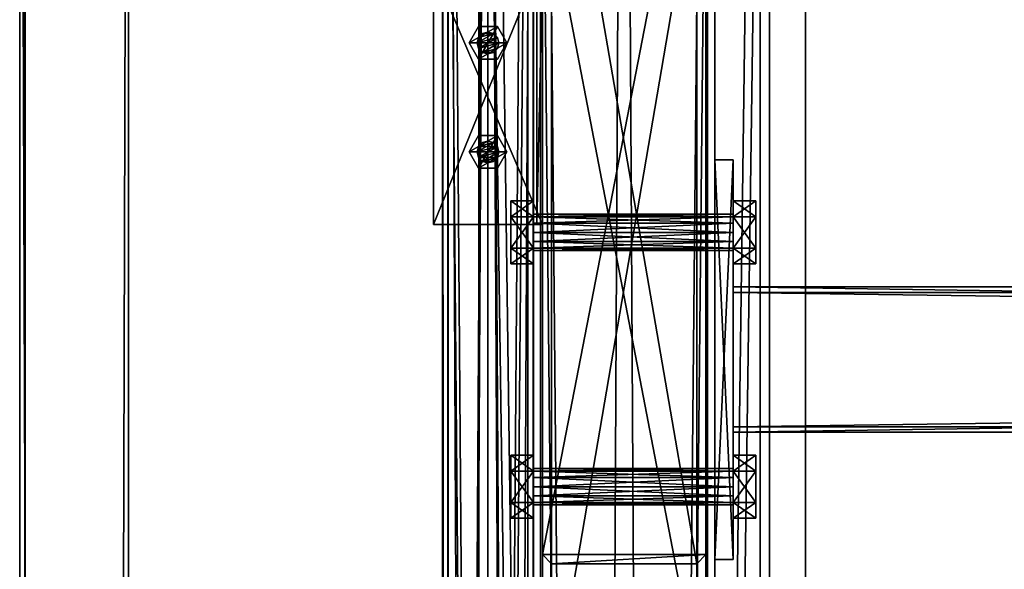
# Model space of a CAD drawing. Header units: millimetres. Extents: x -333 to 67333, y -930 to 39730.
# Tile 561 of 656: x -333 to 209, y 18425 to 18727. Entities that reach past the tile are written whole.
import ezdxf

# ---------------------------------------------------------------- set-up
doc = ezdxf.new("R2010")
doc.units = ezdxf.units.MM
for name, color, linetype in [('13', 7, 'Continuous'), ('3', 7, 'Continuous'), ('4', 7, 'Continuous'), ('5', 7, 'Continuous'), ('6', 7, 'Continuous'), ('95', 7, 'Continuous'), ('99', 7, 'Continuous')]:
    doc.layers.add(name, color=color, linetype=linetype)

msp = doc.modelspace()

# ---------------------------------------------------------------- meshes
at = {"layer": '13', "color": 30}
mesh = msp.add_polyface(dxfattribs=at)
corners = [(-97.06, 23544.7, 4373), (-53.06, 23544.7, 4373), (-53.06, 15255.02, 4373), (-97.06, 15255.02, 4373), (-53.06, 23544.7, 4447), (-53.06, 15255.02, 4447), (-97.06, 23544.7, 4447), (-97.06, 15255.02, 4447), (-100.06, 23544.7, 4370), (-100.06, 23544.7, 4450), (-100.06, 15255.02, 4450), (-100.06, 15255.02, 4370), (-50.06, 23544.7, 4450), (-50.06, 15255.02, 4450), (-50.06, 23544.7, 4370), (-50.06, 15255.02, 4370)]
mesh.append_faces([[corners[k] for k in face] for face in [(0, 2, 3, 3), (1, 5, 2, 2), (4, 7, 5, 5), (6, 3, 7, 7), (8, 10, 11, 11), (9, 13, 10, 10), (12, 15, 13, 13), (14, 11, 15, 15)]], dxfattribs={"vtx0": -1, "color": 30})
mesh.append_faces([[corners[k] for k in face] for face in [(9, 6, 12, 12), (6, 8, 0, 0), (0, 8, 1, 1), (12, 4, 14, 14), (4, 12, 6, 6), (14, 1, 8, 8), (11, 3, 15, 15), (3, 10, 7, 7), (7, 10, 5, 5), (15, 2, 13, 13), (2, 15, 3, 3), (13, 5, 10, 10)]], dxfattribs={"vtx0": -1, "vtx1": -1, "color": 30})
mesh.append_faces([[corners[k] for k in face] for face in [(6, 9, 8, 8), (14, 4, 1, 1), (3, 11, 10, 10), (13, 2, 5, 5)]], dxfattribs={"vtx0": -1, "vtx2": -1, "vtx3": -1, "color": 30})
mesh.append_faces([[corners[k] for k in face] for face in [(0, 1, 2, 2), (1, 4, 5, 5), (4, 6, 7, 7), (6, 0, 3, 3), (8, 9, 10, 10), (9, 12, 13, 13), (12, 14, 15, 15), (14, 8, 11, 11)]], dxfattribs={"vtx2": -1, "vtx3": -1, "color": 30})
mesh = msp.add_polyface(dxfattribs=at)
corners = [(-332.99, -923.3, 3244.25), (-332.99, -910.84, 3185.56), (-332.99, 19421.48, 7502.06), (-332.99, 19409.02, 7560.75), (-329.99, -910.84, 3185.56), (-329.99, 19421.48, 7502.06), (-329.99, -922.68, 3241.32), (-329.99, 19409.65, 7557.82), (-272.99, -922.68, 3241.32), (-272.99, 19409.65, 7557.82), (-272.99, -923.3, 3244.25), (-272.99, 19409.02, 7560.75)]
mesh.append_faces([[corners[k] for k in face] for face in [(0, 2, 3, 3), (1, 5, 2, 2), (4, 7, 5, 5), (6, 9, 7, 7), (8, 11, 9, 9), (10, 3, 11, 11), (0, 4, 1, 1), (8, 0, 10, 10), (7, 2, 5, 5)]], dxfattribs={"vtx0": -1, "color": 30})
mesh.append_faces([[corners[k] for k in face] for face in [(4, 0, 6, 6), (6, 0, 8, 8), (3, 7, 11, 11)]], dxfattribs={"vtx0": -1, "vtx1": -1, "color": 30})
mesh.append_faces([[corners[k] for k in face] for face in [(7, 3, 2, 2)]], dxfattribs={"vtx0": -1, "vtx2": -1, "vtx3": -1, "color": 30})
mesh.append_faces([[corners[k] for k in face] for face in [(9, 11, 7, 7)]], dxfattribs={"vtx1": -1, "color": 30})
mesh.append_faces([[corners[k] for k in face] for face in [(0, 1, 2, 2), (1, 4, 5, 5), (4, 6, 7, 7), (6, 8, 9, 9), (8, 10, 11, 11), (10, 0, 3, 3)]], dxfattribs={"vtx2": -1, "vtx3": -1, "color": 30})
mesh = msp.add_polyface(dxfattribs=at)
corners = [(-100.06, 13576.67, 5870), (-50.06, 13576.67, 5870), (-50.06, 19395, 5870), (-100.06, 19395, 5870), (-100.06, 13576.67, 5950), (-100.06, 19395, 5950), (-50.06, 13576.67, 5950), (-50.06, 19395, 5950), (-53.06, 19395, 5873), (-97.06, 19395, 5873), (-97.06, 19395, 5947), (-53.06, 19395, 5947), (-97.06, 13576.67, 5947), (-53.06, 13576.67, 5947), (-97.06, 13576.67, 5873), (-53.06, 13576.67, 5873)]
mesh.append_faces([[corners[k] for k in face] for face in [(0, 2, 3, 3), (4, 3, 5, 5), (6, 5, 7, 7), (1, 7, 2, 2), (12, 11, 10, 10), (14, 10, 9, 9), (15, 9, 8, 8), (13, 8, 11, 11)]], dxfattribs={"vtx0": -1, "color": 30})
mesh.append_faces([[corners[k] for k in face] for face in [(2, 8, 3, 3), (8, 7, 11, 11), (11, 7, 10, 10), (3, 9, 5, 5), (9, 3, 8, 8), (5, 10, 7, 7), (4, 12, 0, 0), (12, 6, 13, 13), (13, 6, 15, 15), (0, 14, 1, 1), (14, 0, 12, 12), (1, 15, 6, 6)]], dxfattribs={"vtx0": -1, "vtx1": -1, "color": 30})
mesh.append_faces([[corners[k] for k in face] for face in [(8, 2, 7, 7), (5, 9, 10, 10), (12, 4, 6, 6), (1, 14, 15, 15)]], dxfattribs={"vtx0": -1, "vtx2": -1, "vtx3": -1, "color": 30})
mesh.append_faces([[corners[k] for k in face] for face in [(0, 1, 2, 2), (4, 0, 3, 3), (6, 4, 5, 5), (1, 6, 7, 7), (12, 13, 11, 11), (14, 12, 10, 10), (15, 14, 9, 9), (13, 15, 8, 8)]], dxfattribs={"vtx2": -1, "vtx3": -1, "color": 30})
mesh = msp.add_polyface(dxfattribs=at)
corners = [(-100, 9474.38, 2980), (-50, 9474.38, 2980), (-50, 19324.35, 2980), (-100, 19324.35, 2980), (-50, 9474.38, 2983), (-50, 19324.35, 2983), (-97, 9474.38, 2983), (-97, 19324.35, 2983), (-97, 9474.38, 3030), (-97, 19324.35, 3030), (-100, 9474.38, 3030), (-100, 19324.35, 3030)]
mesh.append_faces([[corners[k] for k in face] for face in [(0, 2, 3, 3), (1, 5, 2, 2), (4, 7, 5, 5), (6, 9, 7, 7), (8, 11, 9, 9), (10, 3, 11, 11), (0, 4, 1, 1), (8, 0, 10, 10), (7, 2, 5, 5)]], dxfattribs={"vtx0": -1, "color": 30})
mesh.append_faces([[corners[k] for k in face] for face in [(4, 0, 6, 6), (6, 0, 8, 8), (3, 7, 11, 11)]], dxfattribs={"vtx0": -1, "vtx1": -1, "color": 30})
mesh.append_faces([[corners[k] for k in face] for face in [(7, 3, 2, 2)]], dxfattribs={"vtx0": -1, "vtx2": -1, "vtx3": -1, "color": 30})
mesh.append_faces([[corners[k] for k in face] for face in [(9, 11, 7, 7)]], dxfattribs={"vtx1": -1, "color": 30})
mesh.append_faces([[corners[k] for k in face] for face in [(0, 1, 2, 2), (1, 4, 5, 5), (4, 6, 7, 7), (6, 8, 9, 9), (8, 10, 11, 11), (10, 0, 3, 3)]], dxfattribs={"vtx2": -1, "vtx3": -1, "color": 30})
mesh = msp.add_polyface(dxfattribs=at)
corners = [(-45, 18754.3, 4370.08), (-45, 18754.3, 4310.08), (-45, 18614.3, 4310.08), (-45, 18614.3, 4370.08), (-48, 18754.3, 4310.08), (-48, 18614.3, 4310.08), (-48, 18754.3, 4367.08), (-48, 18614.3, 4367.08), (-105, 18754.3, 4367.08), (-105, 18614.3, 4367.08), (-105, 18754.3, 4370.08), (-105, 18614.3, 4370.08)]
mesh.append_faces([[corners[k] for k in face] for face in [(0, 2, 3, 3), (1, 5, 2, 2), (4, 7, 5, 5), (6, 9, 7, 7), (8, 11, 9, 9), (10, 3, 11, 11), (0, 4, 1, 1), (8, 0, 10, 10), (7, 2, 5, 5)]], dxfattribs={"vtx0": -1, "color": 30})
mesh.append_faces([[corners[k] for k in face] for face in [(4, 0, 6, 6), (6, 0, 8, 8), (3, 7, 11, 11)]], dxfattribs={"vtx0": -1, "vtx1": -1, "color": 30})
mesh.append_faces([[corners[k] for k in face] for face in [(7, 3, 2, 2)]], dxfattribs={"vtx0": -1, "vtx2": -1, "vtx3": -1, "color": 30})
mesh.append_faces([[corners[k] for k in face] for face in [(9, 11, 7, 7)]], dxfattribs={"vtx1": -1, "color": 30})
mesh.append_faces([[corners[k] for k in face] for face in [(0, 1, 2, 2), (1, 4, 5, 5), (4, 6, 7, 7), (6, 8, 9, 9), (8, 10, 11, 11), (10, 0, 3, 3)]], dxfattribs={"vtx2": -1, "vtx3": -1, "color": 30})
at = {"layer": '3', "color": 91}
mesh = msp.add_polyface(dxfattribs=at)
corners = [(5440, 18577, 2983), (5440, 18503, 2983), (60, 18503, 2983), (60, 18577, 2983), (5440, 18503, 3057), (60, 18503, 3057), (5440, 18577, 3057), (60, 18577, 3057), (5440, 18580, 2980), (5440, 18580, 3060), (60, 18580, 3060), (60, 18580, 2980), (5440, 18500, 3060), (60, 18500, 3060), (5440, 18500, 2980), (60, 18500, 2980)]
mesh.append_faces([[corners[k] for k in face] for face in [(0, 2, 3, 3), (1, 5, 2, 2), (4, 7, 5, 5), (6, 3, 7, 7), (8, 10, 11, 11), (9, 13, 10, 10), (12, 15, 13, 13), (14, 11, 15, 15)]], dxfattribs={"vtx0": -1, "color": 91})
mesh.append_faces([[corners[k] for k in face] for face in [(9, 6, 12, 12), (6, 8, 0, 0), (0, 8, 1, 1), (12, 4, 14, 14), (4, 12, 6, 6), (14, 1, 8, 8), (11, 3, 15, 15), (3, 10, 7, 7), (7, 10, 5, 5), (15, 2, 13, 13), (2, 15, 3, 3), (13, 5, 10, 10)]], dxfattribs={"vtx0": -1, "vtx1": -1, "color": 91})
mesh.append_faces([[corners[k] for k in face] for face in [(6, 9, 8, 8), (14, 4, 1, 1), (3, 11, 10, 10), (13, 2, 5, 5)]], dxfattribs={"vtx0": -1, "vtx2": -1, "vtx3": -1, "color": 91})
mesh.append_faces([[corners[k] for k in face] for face in [(0, 1, 2, 2), (1, 4, 5, 5), (4, 6, 7, 7), (6, 0, 3, 3), (8, 9, 10, 10), (9, 12, 13, 13), (12, 14, 15, 15), (14, 8, 11, 11)]], dxfattribs={"vtx2": -1, "vtx3": -1, "color": 91})
at = {"layer": '4', "color": 171}
mesh = msp.add_polyface(dxfattribs=at)
corners = [(-40, 18891.66, 5090.59), (40, 18891.66, 5090.59), (40, 18427.61, 3080), (-40, 18427.61, 3080), (40, 18813.71, 5108.58), (40, 18345.51, 3080), (-40, 18813.71, 5108.58), (-40, 18345.51, 3080), (-45, 18896.53, 5089.46), (-45, 18808.83, 5109.7), (-45, 18340.38, 3080), (-45, 18432.74, 3080), (45, 18808.83, 5109.7), (45, 18340.38, 3080), (45, 18896.53, 5089.46), (45, 18432.74, 3080)]
mesh.append_faces([[corners[k] for k in face] for face in [(0, 2, 3, 3), (1, 5, 2, 2), (4, 7, 5, 5), (6, 3, 7, 7), (8, 10, 11, 11), (9, 13, 10, 10), (12, 15, 13, 13), (14, 11, 15, 15)]], dxfattribs={"vtx0": -1, "color": 171})
mesh.append_faces([[corners[k] for k in face] for face in [(9, 6, 12, 12), (6, 8, 0, 0), (0, 8, 1, 1), (12, 4, 14, 14), (4, 12, 6, 6), (14, 1, 8, 8), (11, 3, 15, 15), (3, 10, 7, 7), (7, 10, 5, 5), (15, 2, 13, 13), (2, 15, 3, 3), (13, 5, 10, 10)]], dxfattribs={"vtx0": -1, "vtx1": -1, "color": 171})
mesh.append_faces([[corners[k] for k in face] for face in [(6, 9, 8, 8), (14, 4, 1, 1), (3, 11, 10, 10), (13, 2, 5, 5)]], dxfattribs={"vtx0": -1, "vtx2": -1, "vtx3": -1, "color": 171})
mesh.append_faces([[corners[k] for k in face] for face in [(0, 1, 2, 2), (1, 4, 5, 5), (4, 6, 7, 7), (6, 0, 3, 3), (8, 9, 10, 10), (9, 12, 13, 13), (12, 14, 15, 15), (14, 8, 11, 11)]], dxfattribs={"vtx2": -1, "vtx3": -1, "color": 171})
at = {"layer": '5', "color": 131}
mesh = msp.add_polyface(dxfattribs=at)
corners = [(46, 9414.72, 2984), (-46, 9414.72, 2984), (-46, 19384.69, 2984), (46, 19384.69, 2984), (-46, 9414.72, 3076), (-46, 19384.69, 3076), (46, 9414.72, 3076), (46, 19384.69, 3076), (50, 9414.72, 2980), (50, 9414.72, 3080), (50, 19384.69, 3080), (50, 19384.69, 2980), (-50, 9414.72, 3080), (-50, 19384.69, 3080), (-50, 9414.72, 2980), (-50, 19384.69, 2980)]
mesh.append_faces([[corners[k] for k in face] for face in [(0, 2, 3, 3), (1, 5, 2, 2), (4, 7, 5, 5), (6, 3, 7, 7), (8, 10, 11, 11), (9, 13, 10, 10), (12, 15, 13, 13), (14, 11, 15, 15)]], dxfattribs={"vtx0": -1, "color": 131})
mesh.append_faces([[corners[k] for k in face] for face in [(9, 6, 12, 12), (6, 8, 0, 0), (0, 8, 1, 1), (12, 4, 14, 14), (4, 12, 6, 6), (14, 1, 8, 8), (11, 3, 15, 15), (3, 10, 7, 7), (7, 10, 5, 5), (15, 2, 13, 13), (2, 15, 3, 3), (13, 5, 10, 10)]], dxfattribs={"vtx0": -1, "vtx1": -1, "color": 131})
mesh.append_faces([[corners[k] for k in face] for face in [(6, 9, 8, 8), (14, 4, 1, 1), (3, 11, 10, 10), (13, 2, 5, 5)]], dxfattribs={"vtx0": -1, "vtx2": -1, "vtx3": -1, "color": 131})
mesh.append_faces([[corners[k] for k in face] for face in [(0, 1, 2, 2), (1, 4, 5, 5), (4, 6, 7, 7), (6, 0, 3, 3), (8, 9, 10, 10), (9, 12, 13, 13), (12, 14, 15, 15), (14, 8, 11, 11)]], dxfattribs={"vtx2": -1, "vtx3": -1, "color": 131})
at = {"layer": '6', "color": 2}
mesh = msp.add_polyface(dxfattribs=at)
corners = [(80, 19379.86, 7183.53), (-80, 19379.86, 7183.53), (-80, 7954.66, 4755.1), (80, 7954.66, 4755.1), (80, 19379.86, 7347.1), (80, 7921.4, 4911.61), (-80, 19379.86, 7347.1), (-80, 7921.4, 4911.61), (-75, 7953.62, 4759.99), (75, 7953.62, 4759.99), (75, 7922.44, 4906.72), (-75, 7922.44, 4906.72), (75, 19379.86, 7188.64), (75, 19379.86, 7341.99), (-75, 19379.86, 7188.64), (-75, 19379.86, 7341.99)]
mesh.append_faces([[corners[k] for k in face] for face in [(0, 2, 3, 3), (4, 3, 5, 5), (6, 5, 7, 7), (1, 7, 2, 2), (12, 10, 9, 9), (14, 9, 8, 8), (15, 8, 11, 11), (13, 11, 10, 10)]], dxfattribs={"vtx0": -1, "color": 2})
mesh.append_faces([[corners[k] for k in face] for face in [(2, 8, 3, 3), (8, 7, 11, 11), (11, 7, 10, 10), (3, 9, 5, 5), (9, 3, 8, 8), (5, 10, 7, 7), (0, 12, 1, 1), (12, 4, 13, 13), (13, 4, 15, 15), (1, 14, 6, 6), (14, 1, 12, 12), (6, 15, 4, 4)]], dxfattribs={"vtx0": -1, "vtx1": -1, "color": 2})
mesh.append_faces([[corners[k] for k in face] for face in [(8, 2, 7, 7), (5, 9, 10, 10), (12, 0, 4, 4), (6, 14, 15, 15)]], dxfattribs={"vtx0": -1, "vtx2": -1, "vtx3": -1, "color": 2})
mesh.append_faces([[corners[k] for k in face] for face in [(0, 1, 2, 2), (4, 0, 3, 3), (6, 4, 5, 5), (1, 6, 7, 7), (12, 13, 10, 10), (14, 12, 9, 9), (15, 14, 8, 8), (13, 15, 11, 11)]], dxfattribs={"vtx2": -1, "vtx3": -1, "color": 2})
at = {"layer": '95', "color": 20}
mesh = msp.add_polyface(dxfattribs=at)
corners = [(-81, 18714.3, 4450), (-80.2, 18711.3, 4450), (-80.2, 18711.3, 4367.08), (-81, 18714.3, 4367.08), (-78, 18709.1, 4450), (-78, 18709.1, 4367.08), (-75, 18708.3, 4450), (-75, 18708.3, 4367.08), (-72, 18709.1, 4450), (-72, 18709.1, 4367.08), (-69.8, 18711.3, 4450), (-69.8, 18711.3, 4367.08), (-69, 18714.3, 4450), (-69, 18714.3, 4367.08), (-69.8, 18717.3, 4450), (-69.8, 18717.3, 4367.08), (-72, 18719.49, 4450), (-72, 18719.49, 4367.08), (-75, 18720.3, 4450), (-75, 18720.3, 4367.08), (-78, 18719.49, 4450), (-78, 18719.49, 4367.08), (-80.2, 18717.3, 4450), (-80.2, 18717.3, 4367.08), (-85.39, 18714.3, 4367.08), (-80.2, 18705.3, 4367.08), (-80.2, 18705.3, 4359.58), (-85.39, 18714.3, 4359.58), (-69.8, 18705.3, 4367.08), (-69.8, 18705.3, 4359.58), (-64.61, 18714.3, 4367.08), (-64.61, 18714.3, 4359.58), (-69.8, 18723.3, 4367.08), (-69.8, 18723.3, 4359.58), (-80.2, 18723.3, 4367.08), (-80.2, 18723.3, 4359.58), (-85.39, 18714.3, 4457.5), (-80.2, 18705.3, 4457.5), (-80.2, 18705.3, 4450), (-85.39, 18714.3, 4450), (-69.8, 18705.3, 4457.5), (-69.8, 18705.3, 4450), (-64.61, 18714.3, 4457.5), (-64.61, 18714.3, 4450), (-69.8, 18723.3, 4457.5), (-69.8, 18723.3, 4450), (-80.2, 18723.3, 4457.5), (-80.2, 18723.3, 4450), (-81, 18654.3, 4450), (-80.2, 18651.3, 4450), (-80.2, 18651.3, 4367.08), (-81, 18654.3, 4367.08), (-78, 18649.1, 4450), (-78, 18649.1, 4367.08), (-75, 18648.3, 4450), (-75, 18648.3, 4367.08), (-72, 18649.1, 4450), (-72, 18649.1, 4367.08), (-69.8, 18651.3, 4450), (-69.8, 18651.3, 4367.08), (-69, 18654.3, 4450), (-69, 18654.3, 4367.08), (-69.8, 18657.3, 4450), (-69.8, 18657.3, 4367.08), (-72, 18659.49, 4450), (-72, 18659.49, 4367.08), (-75, 18660.3, 4450), (-75, 18660.3, 4367.08), (-78, 18659.49, 4450), (-78, 18659.49, 4367.08), (-80.2, 18657.3, 4450), (-80.2, 18657.3, 4367.08), (-85.39, 18654.3, 4367.08), (-80.2, 18645.3, 4367.08), (-80.2, 18645.3, 4359.58), (-85.39, 18654.3, 4359.58), (-69.8, 18645.3, 4367.08), (-69.8, 18645.3, 4359.58), (-64.61, 18654.3, 4367.08), (-64.61, 18654.3, 4359.58), (-69.8, 18663.3, 4367.08), (-69.8, 18663.3, 4359.58), (-80.2, 18663.3, 4367.08), (-80.2, 18663.3, 4359.58), (-85.39, 18654.3, 4457.5), (-80.2, 18645.3, 4457.5), (-80.2, 18645.3, 4450), (-85.39, 18654.3, 4450), (-69.8, 18645.3, 4457.5), (-69.8, 18645.3, 4450), (-64.61, 18654.3, 4457.5), (-64.61, 18654.3, 4450), (-69.8, 18663.3, 4457.5), (-69.8, 18663.3, 4450), (-80.2, 18663.3, 4457.5), (-80.2, 18663.3, 4450)]
mesh.append_faces([[corners[k] for k in face] for face in [(0, 2, 3, 3), (1, 5, 2, 2), (4, 7, 5, 5), (6, 9, 7, 7), (8, 11, 9, 9), (10, 13, 11, 11), (12, 15, 13, 13), (14, 17, 15, 15), (16, 19, 17, 17), (18, 21, 19, 19), (20, 23, 21, 21), (22, 3, 23, 23), (4, 8, 6, 6), (16, 20, 18, 18), (23, 19, 21, 21), (11, 7, 9, 9), (24, 26, 27, 27), (25, 29, 26, 26), (28, 31, 29, 29), (30, 33, 31, 31), (32, 35, 33, 33), (34, 27, 35, 35), (25, 30, 28, 28), (32, 24, 34, 34), (27, 33, 35, 35), (31, 26, 29, 29), (36, 38, 39, 39), (37, 41, 38, 38), (40, 43, 41, 41), (42, 45, 43, 43), (44, 47, 45, 45), (46, 39, 47, 47), (37, 42, 40, 40), (44, 36, 46, 46), (39, 45, 47, 47), (43, 38, 41, 41), (48, 50, 51, 51), (49, 53, 50, 50), (52, 55, 53, 53), (54, 57, 55, 55), (56, 59, 57, 57), (58, 61, 59, 59), (60, 63, 61, 61), (62, 65, 63, 63), (64, 67, 65, 65), (66, 69, 67, 67), (68, 71, 69, 69), (70, 51, 71, 71), (52, 56, 54, 54), (66, 70, 68, 68), (71, 67, 69, 69), (59, 55, 57, 57), (72, 74, 75, 75), (73, 77, 74, 74), (76, 79, 77, 77), (78, 81, 79, 79), (80, 83, 81, 81), (82, 75, 83, 83), (73, 78, 76, 76), (80, 72, 82, 82), (75, 81, 83, 83), (79, 74, 77, 77), (84, 86, 87, 87), (85, 89, 86, 86), (88, 91, 89, 89), (90, 93, 91, 91), (92, 95, 93, 93), (94, 87, 95, 95), (85, 90, 88, 88), (92, 84, 94, 94), (87, 93, 95, 95), (91, 86, 89, 89)]], dxfattribs={"vtx0": -1, "color": 20})
mesh.append_faces([[corners[k] for k in face] for face in [(8, 4, 10, 10), (10, 4, 12, 12), (12, 0, 14, 14), (14, 0, 16, 16), (19, 23, 17, 17), (17, 3, 15, 15), (15, 2, 13, 13), (13, 5, 11, 11), (30, 24, 32, 32), (33, 26, 31, 31), (42, 36, 44, 44), (45, 38, 43, 43), (56, 52, 58, 58), (58, 49, 60, 60), (60, 49, 62, 62), (62, 70, 64, 64), (64, 70, 66, 66), (67, 71, 65, 65), (65, 51, 63, 63), (63, 50, 61, 61), (61, 53, 59, 59), (78, 72, 80, 80), (81, 74, 79, 79), (90, 84, 92, 92), (93, 86, 91, 91)]], dxfattribs={"vtx0": -1, "vtx1": -1, "color": 20})
mesh.append_faces([[corners[k] for k in face] for face in [(12, 4, 1, 1), (12, 1, 0, 0), (16, 0, 22, 22), (16, 22, 20, 20), (17, 23, 3, 3), (15, 3, 2, 2), (13, 2, 5, 5), (11, 5, 7, 7), (30, 25, 24, 24), (33, 27, 26, 26), (42, 37, 36, 36), (45, 39, 38, 38), (58, 52, 49, 49), (62, 49, 48, 48), (62, 48, 70, 70), (65, 71, 51, 51), (63, 51, 50, 50), (61, 50, 53, 53), (59, 53, 55, 55), (78, 73, 72, 72), (81, 75, 74, 74), (90, 85, 84, 84), (93, 87, 86, 86)]], dxfattribs={"vtx0": -1, "vtx2": -1, "vtx3": -1, "color": 20})
mesh.append_faces([[corners[k] for k in face] for face in [(0, 1, 2, 2), (1, 4, 5, 5), (4, 6, 7, 7), (6, 8, 9, 9), (8, 10, 11, 11), (10, 12, 13, 13), (12, 14, 15, 15), (14, 16, 17, 17), (16, 18, 19, 19), (18, 20, 21, 21), (20, 22, 23, 23), (22, 0, 3, 3), (24, 25, 26, 26), (25, 28, 29, 29), (28, 30, 31, 31), (30, 32, 33, 33), (32, 34, 35, 35), (34, 24, 27, 27), (36, 37, 38, 38), (37, 40, 41, 41), (40, 42, 43, 43), (42, 44, 45, 45), (44, 46, 47, 47), (46, 36, 39, 39), (48, 49, 50, 50), (49, 52, 53, 53), (52, 54, 55, 55), (54, 56, 57, 57), (56, 58, 59, 59), (58, 60, 61, 61), (60, 62, 63, 63), (62, 64, 65, 65), (64, 66, 67, 67), (66, 68, 69, 69), (68, 70, 71, 71), (70, 48, 51, 51), (72, 73, 74, 74), (73, 76, 77, 77), (76, 78, 79, 79), (78, 80, 81, 81), (80, 82, 83, 83), (82, 72, 75, 75), (84, 85, 86, 86), (85, 88, 89, 89), (88, 90, 91, 91), (90, 92, 93, 93), (92, 94, 95, 95), (94, 84, 87, 87)]], dxfattribs={"vtx2": -1, "vtx3": -1, "color": 20})
at = {"layer": '95', "color": 7}
mesh = msp.add_polyface(dxfattribs=at)
corners = [(60, 18600, 3020), (60, 18601.34, 3015), (-50, 18601.34, 3015), (-50, 18600, 3020), (60, 18605, 3011.34), (-50, 18605, 3011.34), (60, 18610, 3010), (-50, 18610, 3010), (60, 18615, 3011.34), (-50, 18615, 3011.34), (60, 18618.66, 3015), (-50, 18618.66, 3015), (60, 18620, 3020), (-50, 18620, 3020), (60, 18618.66, 3025), (-50, 18618.66, 3025), (60, 18615, 3028.66), (-50, 18615, 3028.66), (60, 18610, 3030), (-50, 18610, 3030), (60, 18605, 3028.66), (-50, 18605, 3028.66), (60, 18601.34, 3025), (-50, 18601.34, 3025), (-50, 18592.68, 3020), (-50, 18601.34, 3005), (-62.5, 18601.34, 3005), (-62.5, 18592.68, 3020), (-50, 18618.66, 3005), (-62.5, 18618.66, 3005), (-50, 18627.32, 3020), (-62.5, 18627.32, 3020), (-50, 18618.66, 3035), (-62.5, 18618.66, 3035), (-50, 18601.34, 3035), (-62.5, 18601.34, 3035), (72.5, 18592.68, 3020), (72.5, 18601.34, 3005), (60, 18601.34, 3005), (60, 18592.68, 3020), (72.5, 18618.66, 3005), (60, 18618.66, 3005), (72.5, 18627.32, 3020), (60, 18627.32, 3020), (72.5, 18618.66, 3035), (60, 18618.66, 3035), (72.5, 18601.34, 3035), (60, 18601.34, 3035), (60, 18460, 3020), (60, 18461.34, 3015), (-50, 18461.34, 3015), (-50, 18460, 3020), (60, 18465, 3011.34), (-50, 18465, 3011.34), (60, 18470, 3010), (-50, 18470, 3010), (60, 18475, 3011.34), (-50, 18475, 3011.34), (60, 18478.66, 3015), (-50, 18478.66, 3015), (60, 18480, 3020), (-50, 18480, 3020), (60, 18478.66, 3025), (-50, 18478.66, 3025), (60, 18475, 3028.66), (-50, 18475, 3028.66), (60, 18470, 3030), (-50, 18470, 3030), (60, 18465, 3028.66), (-50, 18465, 3028.66), (60, 18461.34, 3025), (-50, 18461.34, 3025), (-50, 18452.68, 3020), (-50, 18461.34, 3005), (-62.5, 18461.34, 3005), (-62.5, 18452.68, 3020), (-50, 18478.66, 3005), (-62.5, 18478.66, 3005), (-50, 18487.32, 3020), (-62.5, 18487.32, 3020), (-50, 18478.66, 3035), (-62.5, 18478.66, 3035), (-50, 18461.34, 3035), (-62.5, 18461.34, 3035), (72.5, 18452.68, 3020), (72.5, 18461.34, 3005), (60, 18461.34, 3005), (60, 18452.68, 3020), (72.5, 18478.66, 3005), (60, 18478.66, 3005), (72.5, 18487.32, 3020), (60, 18487.32, 3020), (72.5, 18478.66, 3035), (60, 18478.66, 3035), (72.5, 18461.34, 3035), (60, 18461.34, 3035)]
mesh.append_faces([[corners[k] for k in face] for face in [(0, 2, 3, 3), (1, 5, 2, 2), (4, 7, 5, 5), (6, 9, 7, 7), (8, 11, 9, 9), (10, 13, 11, 11), (12, 15, 13, 13), (14, 17, 15, 15), (16, 19, 17, 17), (18, 21, 19, 19), (20, 23, 21, 21), (22, 3, 23, 23), (6, 10, 8, 8), (16, 20, 18, 18), (21, 17, 19, 19), (9, 5, 7, 7), (24, 26, 27, 27), (25, 29, 26, 26), (28, 31, 29, 29), (30, 33, 31, 31), (32, 35, 33, 33), (34, 27, 35, 35), (25, 30, 28, 28), (32, 24, 34, 34), (27, 33, 35, 35), (31, 26, 29, 29), (36, 38, 39, 39), (37, 41, 38, 38), (40, 43, 41, 41), (42, 45, 43, 43), (44, 47, 45, 45), (46, 39, 47, 47), (37, 42, 40, 40), (44, 36, 46, 46), (39, 45, 47, 47), (43, 38, 41, 41), (48, 50, 51, 51), (49, 53, 50, 50), (52, 55, 53, 53), (54, 57, 55, 55), (56, 59, 57, 57), (58, 61, 59, 59), (60, 63, 61, 61), (62, 65, 63, 63), (64, 67, 65, 65), (66, 69, 67, 67), (68, 71, 69, 69), (70, 51, 71, 71), (52, 56, 54, 54), (64, 68, 66, 66), (69, 65, 67, 67), (57, 53, 55, 55), (72, 74, 75, 75), (73, 77, 74, 74), (76, 79, 77, 77), (78, 81, 79, 79), (80, 83, 81, 81), (82, 75, 83, 83), (73, 78, 76, 76), (80, 72, 82, 82), (75, 81, 83, 83), (79, 74, 77, 77), (84, 86, 87, 87), (85, 89, 86, 86), (88, 91, 89, 89), (90, 93, 91, 91), (92, 95, 93, 93), (94, 87, 95, 95), (85, 90, 88, 88), (92, 84, 94, 94), (87, 93, 95, 95), (91, 86, 89, 89)]], dxfattribs={"vtx0": -1, "color": 7})
mesh.append_faces([[corners[k] for k in face] for face in [(10, 1, 12, 12), (12, 0, 14, 14), (14, 0, 16, 16), (17, 23, 15, 15), (15, 2, 13, 13), (13, 2, 11, 11), (11, 5, 9, 9), (30, 24, 32, 32), (33, 26, 31, 31), (42, 36, 44, 44), (45, 38, 43, 43), (56, 52, 58, 58), (58, 49, 60, 60), (60, 48, 62, 62), (62, 48, 64, 64), (65, 71, 63, 63), (63, 50, 61, 61), (61, 53, 59, 59), (59, 53, 57, 57), (78, 72, 80, 80), (81, 74, 79, 79), (90, 84, 92, 92), (93, 86, 91, 91)]], dxfattribs={"vtx0": -1, "vtx1": -1, "color": 7})
mesh.append_faces([[corners[k] for k in face] for face in [(10, 6, 4, 4), (10, 4, 1, 1), (12, 1, 0, 0), (16, 0, 22, 22), (16, 22, 20, 20), (17, 21, 23, 23), (15, 23, 3, 3), (15, 3, 2, 2), (11, 2, 5, 5), (30, 25, 24, 24), (33, 27, 26, 26), (42, 37, 36, 36), (45, 39, 38, 38), (58, 52, 49, 49), (60, 49, 48, 48), (64, 48, 70, 70), (64, 70, 68, 68), (65, 69, 71, 71), (63, 71, 51, 51), (63, 51, 50, 50), (61, 50, 53, 53), (78, 73, 72, 72), (81, 75, 74, 74), (90, 85, 84, 84), (93, 87, 86, 86)]], dxfattribs={"vtx0": -1, "vtx2": -1, "vtx3": -1, "color": 7})
mesh.append_faces([[corners[k] for k in face] for face in [(0, 1, 2, 2), (1, 4, 5, 5), (4, 6, 7, 7), (6, 8, 9, 9), (8, 10, 11, 11), (10, 12, 13, 13), (12, 14, 15, 15), (14, 16, 17, 17), (16, 18, 19, 19), (18, 20, 21, 21), (20, 22, 23, 23), (22, 0, 3, 3), (24, 25, 26, 26), (25, 28, 29, 29), (28, 30, 31, 31), (30, 32, 33, 33), (32, 34, 35, 35), (34, 24, 27, 27), (36, 37, 38, 38), (37, 40, 41, 41), (40, 42, 43, 43), (42, 44, 45, 45), (44, 46, 47, 47), (46, 36, 39, 39), (48, 49, 50, 50), (49, 52, 53, 53), (52, 54, 55, 55), (54, 56, 57, 57), (56, 58, 59, 59), (58, 60, 61, 61), (60, 62, 63, 63), (62, 64, 65, 65), (64, 66, 67, 67), (66, 68, 69, 69), (68, 70, 71, 71), (70, 48, 51, 51), (72, 73, 74, 74), (73, 76, 77, 77), (76, 78, 79, 79), (78, 80, 81, 81), (80, 82, 83, 83), (82, 72, 75, 75), (84, 85, 86, 86), (85, 88, 89, 89), (88, 90, 91, 91), (90, 92, 93, 93), (92, 94, 95, 95), (94, 84, 87, 87)]], dxfattribs={"vtx2": -1, "vtx3": -1, "color": 7})
at = {"layer": '99', "color": 7}
mesh = msp.add_polyface(dxfattribs=at)
corners = [(100, 1810, 1000), (-100, 1810, 1000), (-100, 4590, 1000), (100, 4590, 1000), (100, 1810, 2280), (-100, 1810, 2280), (100, 4590, 2280), (-100, 4590, 2280), (100, 0, 2950), (-100, 0, 2950), (-100, 38800, 2950), (100, 38800, 2950), (100, 38800, -700), (-100, 38800, -700), (-100, 0, -700), (100, 0, -700), (100, 36990, 2280), (-100, 36990, 2280), (-100, 34210, 2280), (100, 34210, 2280), (-100, 34210, 1000), (100, 34210, 1000), (-100, 36990, 1000), (100, 36990, 1000), (100, 19847.42, 2200), (-100, 19847.42, 2200), (-100, 18949.94, 2200), (100, 18949.94, 2200), (-100, 18949.94, 100), (100, 18949.94, 100), (-100, 19847.42, 100), (100, 19847.42, 100), (100, 30990, 2280), (-100, 30990, 2280), (-100, 28210, 2280), (100, 28210, 2280), (-100, 28210, 1000), (100, 28210, 1000), (-100, 30990, 1000), (100, 30990, 1000), (100, 24990, 2280), (-100, 24990, 2280), (-100, 22210, 2280), (100, 22210, 2280), (-100, 22210, 1000), (100, 22210, 1000), (-100, 24990, 1000), (100, 24990, 1000), (100, 16590, 2280), (-100, 16590, 2280), (-100, 13810, 2280), (100, 13810, 2280), (-100, 13810, 1000), (100, 13810, 1000), (-100, 16590, 1000), (100, 16590, 1000), (100, 10590, 1000), (100, 10590, 2280), (100, 7810, 2280), (100, 7810, 1000), (-100, 7810, 2280), (-100, 7810, 1000), (-100, 10590, 1000), (-100, 10590, 2280)]
mesh.append_faces([[corners[k] for k in face] for face in [(0, 2, 3, 3), (4, 1, 0, 0), (6, 5, 4, 4), (3, 7, 6, 6), (8, 10, 11, 11), (12, 10, 13, 13), (14, 12, 13, 13), (8, 14, 9, 9), (16, 18, 19, 19), (19, 20, 21, 21), (21, 22, 23, 23), (23, 17, 16, 16), (24, 26, 27, 27), (27, 28, 29, 29), (29, 30, 31, 31), (31, 25, 24, 24), (32, 34, 35, 35), (35, 36, 37, 37), (37, 38, 39, 39), (39, 33, 32, 32), (40, 42, 43, 43), (43, 44, 45, 45), (45, 46, 47, 47), (47, 41, 40, 40), (48, 50, 51, 51), (51, 52, 53, 53), (53, 54, 55, 55), (55, 49, 48, 48), (58, 61, 59, 59), (59, 62, 56, 56), (56, 63, 57, 57), (57, 60, 58, 58)]], dxfattribs={"vtx0": -1, "color": 7})
mesh.append_faces([[corners[k] for k in face] for face in [(29, 55, 27, 27), (55, 56, 53, 53), (27, 48, 24, 24), (15, 29, 12, 12), (0, 8, 4, 4), (4, 8, 6, 6), (58, 8, 57, 57), (51, 8, 48, 48), (43, 8, 40, 40), (35, 8, 32, 32), (19, 8, 16, 16), (12, 23, 11, 11), (31, 12, 29, 29), (23, 39, 21, 21), (11, 16, 8, 8), (32, 21, 39, 39), (21, 32, 19, 19), (40, 37, 47, 47), (37, 40, 35, 35), (24, 45, 31, 31), (45, 24, 43, 43), (57, 53, 56, 56), (53, 57, 51, 51), (6, 59, 3, 3), (59, 6, 58, 58), (42, 25, 44, 44), (25, 42, 26, 26), (44, 30, 46, 46), (36, 30, 38, 38), (20, 30, 22, 22), (9, 5, 10, 10), (5, 14, 1, 1), (1, 14, 2, 2), (61, 14, 62, 62), (52, 14, 54, 54), (28, 14, 30, 30), (10, 17, 13, 13), (17, 33, 18, 18), (13, 30, 14, 14), (38, 18, 33, 33), (18, 38, 20, 20), (46, 34, 41, 41), (34, 46, 36, 36), (26, 54, 28, 28), (62, 50, 63, 63), (50, 62, 52, 52), (2, 60, 7, 7), (60, 2, 61, 61)]], dxfattribs={"vtx0": -1, "vtx1": -1, "color": 7})
mesh.append_faces([[corners[k] for k in face] for face in [(55, 29, 0, 0), (55, 3, 59, 59), (29, 15, 0, 0), (6, 8, 58, 58), (57, 8, 51, 51), (48, 8, 43, 43), (40, 8, 35, 35), (32, 8, 19, 19), (23, 12, 31, 31), (23, 31, 45, 45), (23, 47, 37, 37), (43, 24, 48, 48), (46, 30, 36, 36), (38, 30, 20, 20), (2, 14, 61, 61), (62, 14, 52, 52), (54, 14, 28, 28), (17, 10, 5, 5), (17, 7, 60, 60), (17, 63, 50, 50), (17, 49, 42, 42), (17, 41, 34, 34), (13, 22, 30, 30), (49, 26, 42, 42)]], dxfattribs={"vtx0": -1, "vtx1": -1, "vtx2": -1, "vtx3": -1, "color": 7})
mesh.append_faces([[corners[k] for k in face] for face in [(55, 0, 3, 3), (55, 59, 56, 56), (27, 55, 48, 48), (0, 15, 8, 8), (23, 45, 47, 47), (23, 37, 39, 39), (11, 23, 16, 16), (44, 25, 30, 30), (5, 9, 14, 14), (17, 5, 7, 7), (17, 60, 63, 63), (17, 50, 49, 49), (17, 42, 41, 41), (17, 34, 33, 33), (13, 17, 22, 22), (26, 49, 54, 54)]], dxfattribs={"vtx0": -1, "vtx2": -1, "vtx3": -1, "color": 7})
mesh.append_faces([[corners[k] for k in face] for face in [(0, 1, 2, 2), (4, 5, 1, 1), (6, 7, 5, 5), (3, 2, 7, 7), (8, 9, 10, 10), (12, 11, 10, 10), (14, 15, 12, 12), (8, 15, 14, 14), (16, 17, 18, 18), (19, 18, 20, 20), (21, 20, 22, 22), (23, 22, 17, 17), (24, 25, 26, 26), (27, 26, 28, 28), (29, 28, 30, 30), (31, 30, 25, 25), (32, 33, 34, 34), (35, 34, 36, 36), (37, 36, 38, 38), (39, 38, 33, 33), (40, 41, 42, 42), (43, 42, 44, 44), (45, 44, 46, 46), (47, 46, 41, 41), (48, 49, 50, 50), (51, 50, 52, 52), (53, 52, 54, 54), (55, 54, 49, 49), (58, 60, 61, 61), (59, 61, 62, 62), (56, 62, 63, 63), (57, 63, 60, 60)]], dxfattribs={"vtx2": -1, "vtx3": -1, "color": 7})
mesh = msp.add_polyface(dxfattribs=at)
corners = [(50, 18650, 3060), (50, 18430, 3060), (50, 18430, 2980), (50, 18650, 2980), (60, 18430, 3060), (60, 18430, 2980), (60, 18650, 3060), (60, 18650, 2980)]
mesh.append_faces([[corners[k] for k in face] for face in [(0, 2, 3, 3), (1, 5, 2, 2), (4, 7, 5, 5), (6, 3, 7, 7), (1, 6, 4, 4), (3, 5, 7, 7)]], dxfattribs={"vtx0": -1, "color": 7})
mesh.append_faces([[corners[k] for k in face] for face in [(0, 1, 2, 2), (1, 4, 5, 5), (4, 6, 7, 7), (6, 0, 3, 3), (1, 0, 6, 6), (3, 2, 5, 5)]], dxfattribs={"vtx2": -1, "vtx3": -1, "color": 7})

doc.saveas('drawing.dxf')
